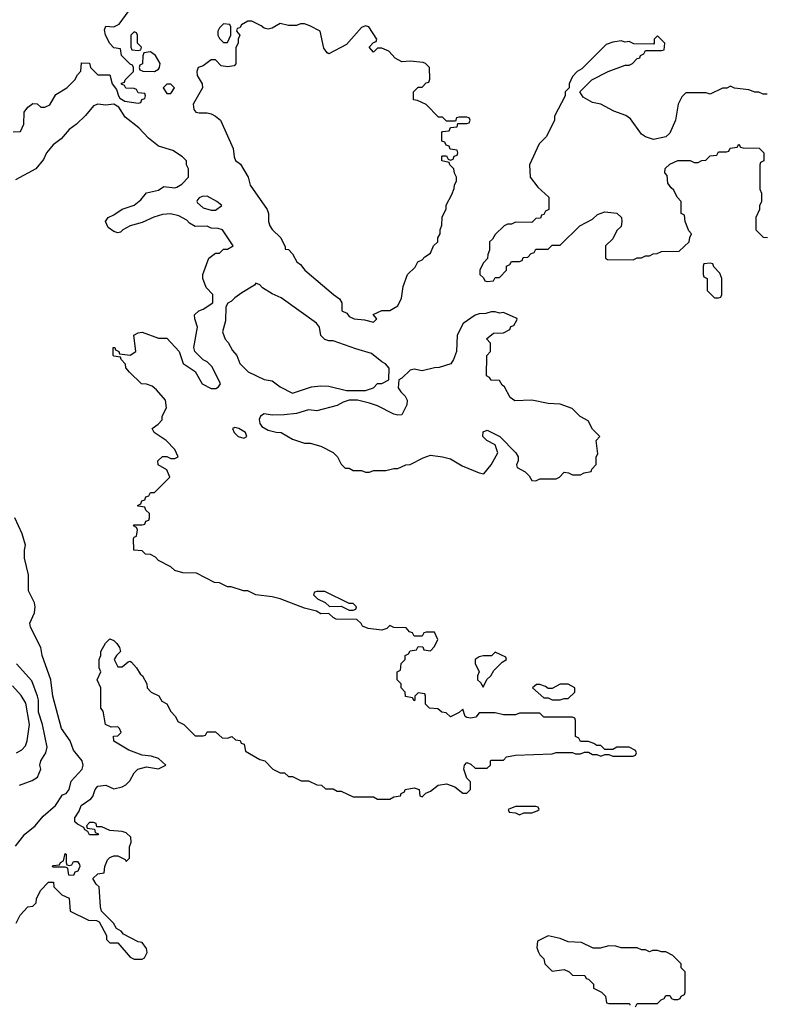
# Model space of a CAD drawing. Header units: inches. Extents: x 2348341 to 2479810, y 460419 to 613669.
# Tile 711 of 721: x 2451606 to 2455286, y 593450 to 598306. Entities that reach past the tile are written whole.
import ezdxf

# ---------------------------------------------------------------- set-up
doc = ezdxf.new("R2010")
doc.units = ezdxf.units.IN
doc.header["$MEASUREMENT"] = 0
doc.layers.add('C4559', color=7, linetype='Continuous')

msp = doc.modelspace()

# ---------------------------------------------------------------- linework, layer by layer
at = {"layer": 'C4559', "color": 2}
for points, elevation in [([(2451572.7, 597752.7), (2451610, 597754), (2451626, 597790), (2451628, 597850), (2451645.6, 597874.4), (2451670, 597892), (2451691.6, 597891.6), (2451710, 597874), (2451730, 597874), (2451754.6, 597885.4), (2451783.1, 597936.9), (2451838, 597970), (2451878, 598010), (2451890, 598034), (2451907.3, 598052.7), (2451910, 598094), (2451950, 598092), (2451954, 598070), (2451990, 598034), (2452050, 598034), (2452062, 597990), (2452082, 597962), (2452092, 597930), (2452099.6, 597919.6), (2452123.6, 597903.6), (2452190, 597894), (2452202, 597898), (2452207.3, 597912.7), (2452222, 597918), (2452226, 597930), (2452222, 597942), (2452190, 597946), (2452182, 597962), (2452170, 597966), (2452128.4, 597968.4), (2452122, 597982), (2452107.3, 597987.3), (2452107.3, 597992.7), (2452122, 597998), (2452126, 598010), (2452166, 598050), (2452166, 598070), (2452162, 598082), (2452150, 598086), (2452108, 598130), (2452102, 598162), (2452070, 598168), (2452049.1, 598189.1), (2452029, 598230), (2452024, 598256), (2452030, 598274), (2452070, 598271.3), (2452096.5, 598283.5), (2452158, 598370)], 34), ([(2455290, 597938), (2455270, 597938), (2455250, 597948), (2455230, 597948), (2455200.4, 597960.4), (2455128.9, 597968.9), (2455110, 597978), (2455091.1, 597968.9), (2455070, 597968), (2455010, 597938), (2454990, 597946), (2454890, 597946), (2454870, 597926), (2454852, 597890), (2454838, 597810), (2454810, 597746), (2454790, 597728), (2454730, 597715.3), (2454690, 597729), (2454670, 597742), (2454617.2, 597817.2), (2454594, 597834), (2454534.6, 597854.6), (2454470, 597888.7), (2454430, 597898), (2454383.1, 597923.1), (2454366, 597950), (2454426, 598010), (2454506, 598050), (2454590, 598082), (2454610, 598082), (2454626, 598090), (2454650, 598114), (2454662, 598118), (2454666, 598130), (2454682, 598138), (2454690, 598154), (2454770, 598154), (2454782, 598158), (2454786, 598190), (2454750, 598226), (2454734, 598210), (2454734, 598190), (2454730, 598186), (2454632.7, 598187.3), (2454610, 598198), (2454590, 598195.3), (2454570, 598202), (2454530, 598195.3), (2454496.9, 598183.1), (2454376.9, 598063.1), (2454354, 598050), (2454330, 598026), (2454314, 597990), (2454314, 597970), (2454294, 597950), (2454294, 597930), (2454242, 597830), (2454242, 597810), (2454202, 597730), (2454166.4, 597693.6), (2454118, 597590), (2454122, 597530), (2454159.8, 597479.8), (2454214, 597430), (2454214, 597370), (2454198, 597362), (2454190, 597346), (2454178, 597342), (2454172.7, 597327.3), (2454150, 597326), (2454130, 597306), (2454050, 597308), (2454030, 597298), (2454010, 597298), (2453994, 597290), (2453950, 597246), (2453936.9, 597223.1), (2453922, 597210), (2453922, 597170), (2453912.7, 597147.3), (2453911.6, 597128.4), (2453890, 597106), (2453874, 597070), (2453874, 597050), (2453892.7, 597032.7), (2453898, 597018), (2453910, 597014), (2453942, 597018), (2453950, 597034), (2453970, 597034), (2454006, 597070), (2454006, 597090), (2454022, 597098), (2454030, 597114), (2454070, 597114), (2454082, 597118), (2454087.3, 597132.7), (2454110, 597134), (2454127.3, 597152.7), (2454142, 597158), (2454150, 597174), (2454210, 597174), (2454230, 597194), (2454270, 597194), (2454366, 597290), (2454430, 597322), (2454454.6, 597345.4), (2454490, 597358), (2454550, 597352), (2454572, 597330), (2454574, 597310), (2454570, 597286), (2454550, 597266), (2454530, 597226), (2454494, 597190), (2454494, 597130), (2454503.6, 597123.6), (2454630, 597122), (2454650, 597132), (2454670, 597132), (2454690, 597142), (2454710, 597142), (2454728.4, 597151.6), (2454747.3, 597152.7), (2454770, 597162), (2454856.4, 597163.6), (2454906, 597210), (2454908.4, 597231.6), (2454918, 597250), (2454904, 597264), (2454886, 597310), (2454882, 597342), (2454866, 597350), (2454866, 597410), (2454846, 597430), (2454830, 597466), (2454816.4, 597476.4), (2454800.4, 597500.4), (2454798, 597538), (2454786, 597550), (2454787.3, 597572.7), (2454810, 597594), (2454850, 597612), (2454910, 597612), (2454930, 597602), (2454950, 597602), (2454968.4, 597611.6), (2454987.3, 597612.7), (2455010, 597634), (2455042, 597638), (2455050, 597654), (2455090, 597654), (2455102, 597658), (2455107.3, 597672.7), (2455142, 597678), (2455150, 597692), (2455158, 597678), (2455170, 597674), (2455251.6, 597671.6), (2455274, 597650), (2455274, 597610), (2455258, 597602), (2455254, 597590), (2455254, 597470), (2455262, 597450), (2455262, 597410), (2455252.7, 597387.3), (2455252, 597370), (2455234, 597330), (2455234, 597270), (2455270, 597234), (2455291.6, 597231.6)], 34), ([(2451588, 593850), (2451608, 593890), (2451646, 593930), (2451670, 593934), (2451686, 593950), (2451688, 593970), (2451708.4, 594011.6), (2451747.3, 594052.7), (2451772.7, 594052.7), (2451774, 594030), (2451814, 593990), (2451850, 593974), (2451854, 593910), (2451945.4, 593865.4), (2451983.6, 593863.6), (2451996.9, 593856.9), (2452034, 593790), (2452034, 593770), (2452050, 593754), (2452090, 593754), (2452150, 593682), (2452170, 593672), (2452210, 593672), (2452220.4, 593679.6), (2452234.6, 593705.4), (2452230, 593726), (2452210, 593755.3), (2452190, 593758), (2452116.4, 593796.4), (2452106, 593810), (2452083.1, 593823.1), (2452068, 593850), (2452009, 593909), (2452004, 593930), (2451998, 594030), (2451983.1, 594043.1), (2451966, 594070), (2451990, 594094), (2452022, 594098), (2452026, 594130), (2452038, 594162), (2452050, 594174), (2452070, 594182), (2452090, 594182), (2452124.7, 594164.7), (2452130, 594154), (2452146, 594170), (2452147.3, 594227.3), (2452155.3, 594250), (2452153.6, 594273.6), (2452130, 594295.3), (2452110, 594302), (2452050, 594308), (2452010, 594326), (2451986, 594326), (2451982, 594342), (2451970, 594346), (2451950, 594346), (2451934, 594330), (2451938, 594318), (2451974, 594314), (2451978, 594298), (2451994, 594290), (2451990, 594286), (2451950, 594286), (2451942, 594302), (2451926, 594310), (2451922, 594322), (2451890, 594338), (2451878, 594350), (2451878, 594370), (2451898, 594402), (2451909, 594430), (2451956.5, 594463.5), (2451965.6, 594474.4), (2451977.2, 594510), (2451990, 594526), (2452030.6, 594530.6), (2452070, 594512), (2452110, 594522), (2452128.4, 594531.6), (2452148.4, 594551.6), (2452170, 594592), (2452188, 594610), (2452230, 594621), (2452290, 594612), (2452326, 594630), (2452290, 594662), (2452253.6, 594673.6), (2452210, 594679), (2452143.2, 594703.2), (2452070, 594748), (2452068, 594772), (2452090, 594774), (2452106, 594790), (2452098, 594810), (2452090, 594818), (2452056.4, 594816.4), (2452028, 594830), (2452016.4, 594896.4), (2452006, 594910), (2452006, 595010), (2451988, 595050), (2452006, 595090), (2451998, 595110), (2451998, 595150), (2452006, 595170), (2452006, 595190), (2452028.9, 595231.1), (2452050, 595252), (2452070, 595244.7), (2452084.7, 595230), (2452098, 595210), (2452102, 595190), (2452082, 595170), (2452072, 595150), (2452090, 595114), (2452110, 595114), (2452140.4, 595139.6), (2452150, 595142), (2452156.9, 595136.9), (2452182, 595110), (2452199.6, 595079.6), (2452211.3, 595070), (2452232, 595030), (2452234, 595010), (2452254, 594990), (2452291.1, 594971.1), (2452305.4, 594945.4), (2452331.1, 594931.1), (2452350, 594894), (2452374, 594870), (2452385.4, 594845.4), (2452414, 594830), (2452470, 594774), (2452510, 594774), (2452522, 594778), (2452530, 594794), (2452570, 594794), (2452603.6, 594763.6), (2452630, 594762), (2452651.6, 594771.6), (2452670, 594754), (2452691.6, 594751.6), (2452698, 594738), (2452712.7, 594732.7), (2452718, 594698), (2452790, 594658), (2452814, 594650), (2452854, 594610), (2452890, 594592), (2452911.6, 594591.6), (2452930, 594574), (2452950, 594574), (2452992.7, 594552.7), (2453030, 594552), (2453070, 594532), (2453094, 594530), (2453112.7, 594512.7), (2453150, 594512), (2453170, 594502), (2453190, 594502), (2453250, 594474), (2453350, 594474), (2453370, 594462), (2453430, 594462), (2453450, 594474), (2453482, 594478), (2453486, 594490), (2453502, 594498), (2453506, 594510), (2453550, 594518), (2453574, 594510), (2453578, 594478), (2453590, 594474), (2453608, 594492), (2453630, 594502), (2453669.1, 594530.9), (2453710, 594538), (2453750, 594522), (2453790, 594492), (2453810, 594492), (2453828, 594510), (2453827.3, 594547.3), (2453810, 594566), (2453795.3, 594610), (2453798, 594630), (2453810, 594642), (2453830, 594634), (2453850, 594614), (2453910, 594614), (2453926, 594630), (2453926, 594650), (2453930, 594654), (2453990, 594654), (2454006, 594670), (2454050, 594678), (2454230, 594684.7), (2454250, 594691.3), (2454330, 594692), (2454345.4, 594685.4), (2454370, 594684.7), (2454390, 594694), (2454410, 594694), (2454430, 594682), (2454450, 594682), (2454470, 594674), (2454490, 594682), (2454510, 594682), (2454530, 594674), (2454630, 594674), (2454642, 594678), (2454646, 594690), (2454642, 594702), (2454610, 594718), (2454550, 594718), (2454530, 594706), (2454490, 594706), (2454470, 594726), (2454450, 594726), (2454436.4, 594736.4), (2454410, 594746), (2454370, 594746), (2454362, 594762), (2454346, 594770), (2454346, 594850), (2454342, 594862), (2454330, 594866), (2454190, 594866), (2454170, 594886), (2454070, 594886), (2454050, 594878), (2453990, 594878), (2453950, 594888), (2453870, 594888), (2453854, 594866), (2453830, 594861.2), (2453810, 594864), (2453802, 594870), (2453790, 594906), (2453771.6, 594888.4), (2453730, 594868), (2453707.3, 594887.3), (2453686, 594890), (2453667.3, 594907.3), (2453626, 594910), (2453606, 594930), (2453606, 594970), (2453602, 594982), (2453570, 594986), (2453554, 594970), (2453554, 594950), (2453550, 594946), (2453542, 594962), (2453507.3, 594967.3), (2453506, 594990), (2453486, 595010), (2453486, 595030), (2453466, 595050), (2453466, 595090), (2453482, 595098), (2453486, 595130), (2453506, 595150), (2453506, 595170), (2453522, 595178), (2453530, 595194), (2453562, 595198), (2453570, 595214), (2453592.7, 595212.7), (2453598, 595198), (2453630, 595194), (2453650, 595214), (2453666, 595250), (2453650, 595286), (2453610, 595286), (2453598, 595282), (2453590, 595266), (2453550, 595266), (2453542, 595282), (2453527.3, 595287.3), (2453510, 595306), (2453450, 595308), (2453430, 595318), (2453416, 595304), (2453390, 595295.3), (2453322.7, 595302.7), (2453295.3, 595315.3), (2453288.4, 595328.4), (2453267.3, 595347.3), (2453166, 595350), (2453150, 595358), (2453130, 595378), (2453090, 595375.3), (2453069.1, 595389.1), (2453010, 595404), (2452890, 595449.2), (2452850, 595459), (2452770, 595468.7), (2452730, 595488.7), (2452709.1, 595489.1), (2452648.4, 595508.4), (2452630, 595508.7), (2452590, 595528), (2452566, 595530), (2452476.4, 595576.4), (2452410, 595578), (2452370, 595588.7), (2452350, 595608), (2452290, 595638), (2452275.3, 595655.3), (2452250, 595668), (2452226, 595670), (2452210, 595686), (2452168, 595690), (2452167.3, 595747.3), (2452170, 595754), (2452182, 595758), (2452186, 595790), (2452182, 595802), (2452166, 595810), (2452170, 595814), (2452210, 595814), (2452222, 595818), (2452227.3, 595832.7), (2452242, 595838), (2452246, 595850), (2452246, 595870), (2452227.3, 595887.3), (2452222, 595902), (2452190, 595906), (2452186, 595910), (2452202, 595918), (2452207.3, 595932.7), (2452222, 595938), (2452227.3, 595952.7), (2452242, 595958), (2452250, 595974), (2452270, 595974), (2452346, 596050), (2452330, 596086), (2452288, 596110), (2452286, 596130), (2452310, 596151), (2452331.3, 596151.3), (2452350, 596142), (2452370, 596142), (2452386, 596150), (2452370, 596186), (2452328, 596230), (2452268, 596270), (2452258, 596290), (2452288.4, 596311.6), (2452307.3, 596332.7), (2452308, 596350), (2452328.7, 596391.3), (2452324, 596430), (2452280.2, 596480.2), (2452258, 596498), (2452230, 596508), (2452206, 596510), (2452147.3, 596567.3), (2452128.4, 596588.4), (2452127.3, 596607.3), (2452106, 596630), (2452102, 596642), (2452070, 596646), (2452066, 596650), (2452066, 596690), (2452074, 596690), (2452078, 596678), (2452094, 596670), (2452098, 596658), (2452150, 596652), (2452178, 596670), (2452168, 596750), (2452190, 596762), (2452210, 596764.7), (2452290, 596736), (2452330, 596736), (2452391.3, 596670), (2452412, 596610), (2452470.8, 596570.8), (2452504.7, 596510), (2452550, 596487.3), (2452572.7, 596487.3), (2452584.7, 596495.3), (2452595.3, 596510), (2452553.6, 596593.6), (2452530, 596618), (2452509.2, 596629.2), (2452468.7, 596670), (2452464, 596690), (2452482, 596790), (2452468.7, 596830), (2452468, 596850), (2452489.1, 596870.9), (2452510, 596878), (2452558, 596910), (2452558, 596950), (2452524.7, 596984.7), (2452508, 597030), (2452508, 597050), (2452538, 597130), (2452570, 597154), (2452590, 597154), (2452610, 597174), (2452630, 597174), (2452658, 597190), (2452606, 597270), (2452583.6, 597276.4), (2452550, 597278), (2452530, 597288), (2452470, 597286), (2452443.1, 597303.1), (2452430, 597318), (2452390, 597338), (2452348.9, 597348.9), (2452310, 597345.2), (2452267.5, 597332.5), (2452210, 597305.2), (2452150, 597288.7), (2452114, 597270), (2452102, 597258), (2452090, 597255.3), (2452070, 597262), (2452041.2, 597281.2), (2452029.2, 597310), (2452042, 597330), (2452070, 597342.8), (2452110, 597370.8), (2452170, 597390.8), (2452203.2, 597416.8), (2452230, 597451.3), (2452290, 597464.7), (2452316.4, 597483.6), (2452370, 597476), (2452380.2, 597479.8), (2452404.7, 597495.3), (2452438, 597530), (2452438, 597570), (2452428, 597590), (2452428, 597610), (2452408, 597630), (2452360.2, 597660.2), (2452290, 597682), (2452240.9, 597720.9), (2452192.9, 597772.9), (2452125.4, 597825.4), (2452094.6, 597874.6), (2452070, 597888.7), (2452030, 597884), (2451990, 597889.2), (2451970, 597881.2), (2451930, 597834), (2451884.7, 597790), (2451850, 597764), (2451810, 597719), (2451770.9, 597689.1), (2451738, 597650), (2451722.8, 597617.2), (2451684.7, 597570), (2451584.5, 597515.5)], 34), ([(2451585.2, 594230), (2451631.5, 594288.5), (2451681.2, 594330), (2451721.6, 594378.4), (2451782, 594430), (2451816.4, 594483.6), (2451834, 594490), (2451848.7, 594510), (2451859, 594550), (2451914, 594610), (2451919, 594630), (2451914, 594650), (2451870, 594704), (2451854.5, 594750), (2451812, 594810), (2451769.6, 594970), (2451759.5, 595050), (2451716, 595170), (2451709.2, 595210), (2451659, 595310), (2451655.3, 595330), (2451679, 595381), (2451682, 595410), (2451678, 595430), (2451648.7, 595490), (2451648.4, 595568.4), (2451628.7, 595650), (2451628.7, 595690), (2451634.6, 595714.6), (2451618, 595770), (2451582, 595850)], 38), ([(2451604, 594530), (2451666.8, 594553.2), (2451694, 594570), (2451709, 594610), (2451705.2, 594630), (2451709, 594650), (2451734, 594690), (2451741.2, 594718.8), (2451718.7, 594830), (2451698, 594890), (2451697.4, 594950), (2451692.8, 594970), (2451664.9, 595044.9), (2451590, 595129)], 42), ([(2451589.5, 594690), (2451615.5, 594704.5), (2451634.5, 594725.5), (2451642.6, 594750), (2451654, 594830), (2451635.1, 594935.1), (2451612.7, 594972.7), (2451570, 595020.9)], 46), ([(2454642, 593438), (2454650, 593454), (2454750, 593454), (2454767.3, 593472.7), (2454782, 593478), (2454790, 593494), (2454810, 593494), (2454818, 593478), (2454830, 593474), (2454850, 593474), (2454862, 593478), (2454866, 593490), (2454882, 593498), (2454886, 593510), (2454886, 593610), (2454866, 593630), (2454866, 593650), (2454826, 593690), (2454790, 593708), (2454770, 593708), (2454750, 593715.3), (2454725.4, 593714.6), (2454710, 593708), (2454690, 593718), (2454670, 593718), (2454650, 593728), (2454570, 593728), (2454543.6, 593736.4), (2454510, 593738), (2454467.3, 593727.3), (2454432.7, 593727.3), (2454374.6, 593754.6), (2454310, 593758), (2454270, 593775.3), (2454210, 593788), (2454158, 593762), (2454154, 593730), (2454162, 593710), (2454170, 593694), (2454190, 593674), (2454194, 593650), (2454230, 593614), (2454290, 593622), (2454314, 593610), (2454330, 593594), (2454391.6, 593591.6), (2454398, 593578), (2454410, 593574), (2454434, 593550), (2454434, 593530), (2454474, 593510), (2454494, 593490), (2454498, 593458), (2454510, 593454), (2454610, 593454), (2454614, 593450), (2454614, 593446)], 34)]:
    msp.add_lwpolyline(points, dxfattribs=dict(at, elevation=elevation))
at = {"layer": 'C4559', "color": 2, "elevation": 34}
for points in [[(2452750, 598298), (2452730, 598298), (2452699.6, 598280.4), (2452690, 598266), (2452678, 598262), (2452674, 598250), (2452691.3, 598230), (2452682, 598210), (2452682, 598190), (2452671.6, 598168.4), (2452671.6, 598088.4), (2452662, 598078), (2452630, 598074), (2452598, 598078), (2452570, 598108), (2452550, 598108), (2452510, 598079), (2452484.7, 598070), (2452478, 598050), (2452481, 598030), (2452504.7, 597990), (2452506, 597970), (2452461, 597890), (2452463.5, 597863.5), (2452474, 597850), (2452490, 597846), (2452530, 597846.8), (2452550, 597841), (2452570, 597831), (2452594.8, 597810), (2452657.3, 597670), (2452662.8, 597630), (2452670, 597612), (2452693.7, 597593.7), (2452731.3, 597530), (2452742, 597490), (2452824.7, 597370), (2452831.3, 597350), (2452832, 597310), (2452838, 597290), (2452850, 597272), (2452892, 597230), (2452914, 597186), (2452914, 597174), (2452930, 597172), (2452950, 597152), (2452971.1, 597111.1), (2452990, 597098), (2453011.3, 597070), (2453152, 596950), (2453182, 596930), (2453194, 596910), (2453194, 596870), (2453218, 596858), (2453230, 596842), (2453254, 596830), (2453305.4, 596825.4), (2453350, 596814), (2453366, 596830), (2453347.3, 596852.7), (2453390, 596872), (2453430, 596872), (2453470, 596894), (2453487.3, 596932.7), (2453495.3, 596990), (2453518, 597050), (2453554.6, 597085.4), (2453568.9, 597111.1), (2453590, 597122), (2453603.1, 597136.9), (2453630, 597154), (2453646, 597190), (2453666, 597210), (2453666, 597230), (2453678, 597250), (2453678, 597270), (2453687.3, 597292.7), (2453688.4, 597331.6), (2453707.3, 597372.7), (2453708.4, 597391.6), (2453736.4, 597443.6), (2453747.3, 597472.7), (2453748.4, 597491.6), (2453758, 597510), (2453758, 597530), (2453748.4, 597548.4), (2453746, 597570), (2453726, 597590), (2453722, 597602), (2453686, 597610), (2453686, 597630), (2453690, 597634), (2453710, 597634), (2453718, 597618), (2453730, 597614), (2453742, 597618), (2453747.3, 597632.7), (2453762, 597638), (2453766, 597650), (2453762, 597662), (2453727.3, 597667.3), (2453722, 597682), (2453707.3, 597687.3), (2453702, 597702), (2453687.3, 597707.3), (2453686, 597750), (2453690, 597754), (2453722, 597758), (2453730, 597774), (2453762, 597778), (2453766, 597794), (2453810, 597794), (2453822, 597798), (2453826, 597810), (2453822, 597822), (2453810, 597826), (2453770, 597826), (2453758, 597822), (2453754, 597806), (2453710, 597806), (2453690, 597826), (2453670, 597826), (2453610, 597888), (2453567.3, 597907.3), (2453546, 597910), (2453546, 597950), (2453570, 597974), (2453590, 597974), (2453610, 597994), (2453622, 597998), (2453627.3, 598012.7), (2453626, 598070), (2453606, 598090), (2453594.6, 598094.6), (2453530, 598102), (2453490, 598098), (2453456.4, 598116.4), (2453426, 598150), (2453390, 598166), (2453370, 598166), (2453350, 598146), (2453328, 598170), (2453350, 598194), (2453362, 598198), (2453366, 598210), (2453326, 598270), (2453310, 598275.3), (2453290, 598268), (2453216.9, 598183.1), (2453130, 598138), (2453122, 598142), (2453105.6, 598165.6), (2453086, 598250), (2453036.4, 598276.4), (2453010, 598286), (2452990, 598286), (2452970, 598278), (2452930, 598278), (2452890, 598288), (2452850, 598264), (2452830, 598259), (2452810, 598264), (2452796, 598276)], [(2452610, 598286), (2452590, 598266), (2452582, 598250), (2452582, 598230), (2452590, 598214), (2452610, 598194), (2452630, 598194), (2452646, 598230), (2452646, 598270), (2452642, 598282)], [(2452170, 598246), (2452154, 598230), (2452154, 598170), (2452158, 598158), (2452190, 598154), (2452202, 598158), (2452206, 598170), (2452186, 598190), (2452186, 598230), (2452182, 598242)], [(2452250, 598148), (2452218, 598142), (2452212.7, 598127.3), (2452211.6, 598088.4), (2452198, 598082), (2452194, 598070), (2452198, 598058), (2452212.7, 598052.7), (2452270, 598051.3), (2452290, 598062), (2452295.3, 598070), (2452297.2, 598090), (2452275.3, 598130)], [(2452350, 597988), (2452330, 597988), (2452312, 597970), (2452330, 597942), (2452350, 597942), (2452368, 597970)], [(2452530, 597435.3), (2452505.4, 597434.6), (2452490, 597428), (2452482, 597418), (2452478, 597410), (2452482, 597402), (2452510, 597378), (2452550, 597366), (2452570, 597366), (2452602, 597390), (2452578, 597410)], [(2455010, 597106), (2454978, 597102), (2454974, 597090), (2454974, 597050), (2454978, 597038), (2454994, 597030), (2454994, 596970), (2455030, 596934), (2455050, 596934), (2455062, 596938), (2455066, 596950), (2455066, 597030), (2455056.4, 597056.4), (2455027.3, 597087.3), (2455022, 597102)], [(2452770, 597006), (2452763.6, 596996.4), (2452700.7, 596959.3), (2452665.4, 596934.6), (2452650, 596918), (2452631.3, 596908.7), (2452622, 596890), (2452619.8, 596820.2), (2452606, 596766), (2452618, 596730), (2452633.4, 596713.4), (2452654.4, 596674.4), (2452676, 596650), (2452691.1, 596611.1), (2452732, 596570), (2452810, 596532), (2452850, 596524.7), (2452890, 596496), (2452950, 596464.7), (2453044.7, 596495.3), (2453090, 596501), (2453130, 596498.8), (2453216.9, 596476.9), (2453310, 596478), (2453348.9, 596491.1), (2453370, 596511.3), (2453390, 596512), (2453426, 596530), (2453427.3, 596587.3), (2453408.4, 596608.4), (2453390, 596618), (2453340.2, 596660.2), (2453262, 596682), (2453150, 596722), (2453130, 596722), (2453110, 596728.7), (2453090, 596748), (2453084, 596790), (2453068.7, 596810), (2452893.8, 596933.8), (2452850, 596953.2), (2452803.2, 596983.2), (2452790, 596998)], [(2453950, 596866), (2453930, 596866), (2453903.6, 596856.4), (2453870, 596855.3), (2453850, 596848), (2453791.6, 596808.4), (2453762, 596750), (2453758, 596670), (2453744.7, 596630), (2453730.9, 596609.1), (2453674, 596590), (2453650, 596589.2), (2453590, 596574), (2453550, 596582), (2453530, 596578), (2453490, 596538), (2453474, 596530), (2453471.3, 596490), (2453484.7, 596470), (2453506, 596450), (2453514.8, 596430), (2453513.2, 596406.8), (2453490, 596358), (2453470, 596355.3), (2453450, 596361.2), (2453370, 596401.2), (2453330, 596414), (2453270, 596429), (2453230, 596429), (2453199.8, 596420.2), (2453170, 596404), (2453070, 596377.2), (2453030, 596381.2), (2452970, 596364), (2452910, 596357.2), (2452850, 596355.3), (2452810, 596362), (2452792, 596350), (2452786.4, 596333.6), (2452790, 596314), (2452799.6, 596299.6), (2452830, 596282), (2452870, 596271.3), (2452894, 596270), (2452950, 596238), (2453010, 596218), (2453036.9, 596216.9), (2453090, 596202), (2453151.1, 596171.1), (2453172, 596150), (2453190, 596114), (2453210, 596094), (2453230, 596094), (2453250, 596082), (2453290, 596082), (2453310, 596074), (2453330, 596074), (2453350, 596082), (2453410, 596082), (2453450, 596092), (2453470, 596092), (2453508.9, 596111.1), (2453530, 596112), (2453594.6, 596145.4), (2453630, 596158), (2453690, 596150.8), (2453730, 596140.7), (2453786.2, 596106.2), (2453870, 596071), (2453894, 596066), (2453929, 596110), (2453962, 596170), (2453948.7, 596208.7), (2453908, 596230), (2453888.7, 596250), (2453890, 596274), (2453910, 596282), (2453972, 596250), (2454052, 596170), (2454062, 596150), (2454062, 596130), (2454054, 596110), (2454058, 596098), (2454096.9, 596076.9), (2454116.9, 596056.9), (2454130, 596034), (2454150, 596032), (2454170, 596042), (2454250, 596042), (2454266, 596050), (2454290, 596074), (2454311.6, 596071.6), (2454330, 596062), (2454370, 596062), (2454388.4, 596071.6), (2454422, 596078), (2454426, 596090), (2454447.3, 596112.7), (2454448, 596150), (2454455.3, 596164.7), (2454448, 596230), (2454466, 596250), (2454430, 596286), (2454408.4, 596328.4), (2454368.9, 596348.9), (2454329, 596389), (2454270, 596409), (2454210, 596413.2), (2454130, 596429.2), (2454046.6, 596426.6), (2454023.2, 596443.2), (2453995.3, 596495.3), (2453983.1, 596503.1), (2453970, 596526), (2453930, 596528), (2453922, 596542), (2453906, 596550), (2453908, 596650), (2453926, 596670), (2453926, 596710), (2453907.3, 596732.7), (2453940.4, 596759.6), (2453990, 596762), (2454022, 596778), (2454027.3, 596792.7), (2454042, 596798), (2454056.4, 596823.6), (2454058, 596830), (2454053.6, 596833.6), (2453990, 596862), (2453970, 596858)], [(2452665.4, 596294.6), (2452654, 596290), (2452662, 596270), (2452682, 596250), (2452710, 596242), (2452726, 596250), (2452718, 596270), (2452686, 596290)], [(2453110, 595486), (2453070, 595486), (2453058, 595482), (2453054, 595470), (2453074, 595450), (2453111.6, 595431.6), (2453132.7, 595412.7), (2453190, 595414), (2453230, 595394), (2453250, 595394), (2453262, 595398), (2453266, 595410), (2453250, 595426), (2453230, 595426)], [(2453950, 595186), (2453931.6, 595168.4), (2453890, 595169), (2453870, 595164), (2453851.3, 595150), (2453851.3, 595130), (2453871.3, 595090), (2453862, 595070), (2453862, 595050), (2453876.9, 595036.9), (2453890, 595014), (2453908.7, 595051.3), (2453928, 595070), (2453943.1, 595096.9), (2453983.1, 595136.9), (2454006, 595150), (2454002, 595162)], [(2454310, 595029), (2454270, 595028.7), (2454230, 595008), (2454210, 595008), (2454198, 595018), (2454170, 595028), (2454152.7, 595027.3), (2454134, 595010), (2454190, 594962), (2454210, 594962), (2454230, 594952), (2454270, 594951.3), (2454290, 594958), (2454310, 594958), (2454342, 594990), (2454342, 595010)], [(2454150, 594426), (2454050, 594426), (2454014, 594410), (2454018, 594398), (2454050, 594394), (2454070, 594384.7), (2454090, 594394), (2454130, 594394), (2454156.4, 594403.6), (2454166, 594410), (2454162, 594422)], [(2451850, 594134), (2451862, 594138), (2451870, 594154), (2451890, 594154), (2451899.6, 594139.6), (2451902, 594130), (2451892.7, 594107.3), (2451878, 594102), (2451870, 594086), (2451847.3, 594087.3), (2451842, 594122), (2451830, 594126), (2451770, 594126), (2451766, 594130), (2451770, 594134), (2451802, 594138), (2451806, 594150), (2451822, 594158), (2451830, 594194), (2451834, 594190), (2451834, 594150), (2451838, 594138)]]:
    msp.add_lwpolyline(points, close=True, dxfattribs=at)

doc.saveas('drawing.dxf')
